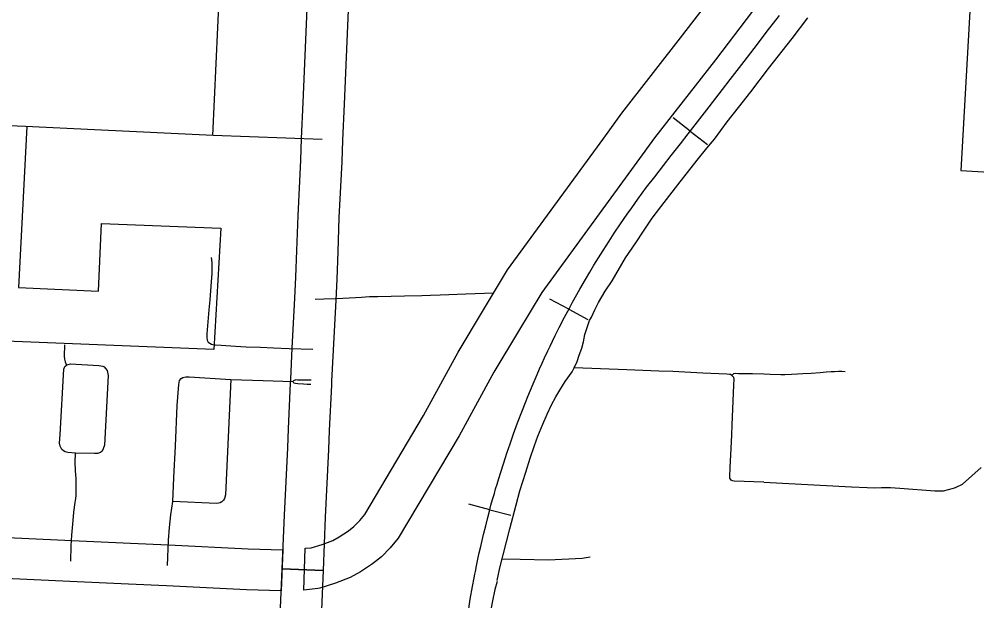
# Model space of a CAD drawing. Extents: x 653372 to 905732, y 627442 to 787275.
# Drawn here: x 687453 to 693304, y 742323 to 745880 of the extents above; entities that cross this region are included whole.
import ezdxf

# ---------------------------------------------------------------- set-up
doc = ezdxf.new("R2010")
doc.units = 0
for name, color, linetype in [('10', 7, 'Continuous'), ('15', 7, 'Continuous'), ('33', 7, 'Continuous'), ('34', 7, 'Continuous'), ('40', 7, 'Continuous'), ('6', 7, 'Continuous')]:
    doc.layers.add(name, color=color, linetype=linetype)

msp = doc.modelspace()

# ---------------------------------------------------------------- linework, layer by layer
at = {"layer": '10'}
for points in [[(686765.2, 742627.9), (686828.5, 742661.2), (686897.9, 742687.9), (686969.1, 742707.7), (687033.5, 742718.9), (687105.4, 742723.3), (687205, 742717.9), (687774.7, 742691.8), (688133.4, 742675.9), (688366.1, 742665.1), (688852.7, 742641.2), (689064.6, 742634.8), (689054.1, 742385)], [(689052.3, 736132.5), (688803.8, 736139.7), (688828.2, 736620.5), (688849, 737224.5), (688851.6, 737315.4), (688880.9, 738009.3), (688893, 738325.1), (688895.4, 738407), (688911.5, 738804.9), (688942.3, 739674.4), (688946.8, 739811.1), (688947.2, 739871.6), (688950.9, 740072.6), (688961.6, 740375), (688992.4, 741097), (689032.2, 741848.1), (689059.6, 742519.4)], [(689059.6, 742519.4), (689309.4, 742508.7), (689281.9, 741836), (689242.2, 741085.1), (689211.4, 740365.2), (689200.8, 740065.9), (689197.2, 739868.5), (689196.7, 739806.2), (689192.2, 739665.9), (689161.3, 738795.5), (689145.3, 738398.4), (689142.9, 738316.6), (689130.6, 737999.2), (689101.4, 737306.6), (689098.8, 737216.6), (689078, 736609.9), (689054.8, 736153.7)], [(689054.1, 742385), (688842.8, 742391.4), (688354.2, 742415.4), (688122.1, 742426.1), (687763.5, 742442), (687192.5, 742468.2), (687106.2, 742472.9), (687062.6, 742470.2), (687024.2, 742463.5), (686976.5, 742450.2), (686912.5, 742425.7)]]:
    msp.add_lwpolyline(points, dxfattribs=at)
at = {"layer": '15'}
for points in [[(690135.7, 743844.7), (690289.8, 744101.9), (690437.4, 744346.9), (691024.6, 745152.6), (691135.2, 745305.1), (691508.8, 745784.9), (691735.9, 746080.8), (692567.3, 747162.9), (693125.3, 747883.4), (693186.7, 747758.5), (693255.3, 747643)], [(693255.3, 747643), (692765.2, 747010.2), (691934.1, 745928.5), (691706.5, 745632), (691335.1, 745154.9), (691226.9, 745005.6), (690645.9, 744208.4), (690504.1, 743973.1), (690352.8, 743720.6)], [(689309.4, 742508.7), (689059.6, 742519.4), (689073.7, 742847.4), (689093.9, 743259), (689098, 743375.2), (689110.9, 743654.5), (689112.1, 743678.6), (689121.4, 743868.2), (689137.5, 744174.4), (689144.4, 744301.8), (689150.1, 744465.2), (689157.2, 744676.8), (689173.9, 745018.4), (689178.6, 745149.3), (689188.4, 745370.5), (689213.6, 745945.1)], [(689463.4, 745935), (689438.2, 745359.4), (689428.4, 745139.3), (689423.6, 745007.8), (689407, 744666.5), (689399.9, 744456.6), (689394.1, 744290.7), (689387.1, 744161.1), (689371.1, 743855.6), (689361.8, 743665.8), (689360.5, 743642.1), (689347.8, 743365), (689343.7, 743248.4), (689323.4, 742836), (689309.4, 742508.7)], [(689192.5, 742388.1), (689200.2, 742644.5), (689236.4, 742646.7), (689304.1, 742668.1), (689368.9, 742692.3), (689408.9, 742715.2), (689465.1, 742751.4), (689498.2, 742778.5), (689534.6, 742814.9), (689564.4, 742851.3), (689924.2, 743456.5), (690135.7, 743844.7)], [(690352.8, 743720.6), (690141.4, 743332.8), (689769.6, 742707.3), (689720.2, 742647), (689666.2, 742592.9), (689612.3, 742548.9), (689538.8, 742501.4), (689475.2, 742465.2), (689385.6, 742431.8), (689290.5, 742401.5), (689276.9, 742399.8), (689192.5, 742388.1)]]:
    msp.add_lwpolyline(points, dxfattribs=at)
at = {"layer": '33'}
for points in [[(690374.3, 742447.4), (690390.2, 742525.7), (690451.5, 742764.4), (690488.6, 742910.5), (690511, 742996.4), (690548, 743110.5), (690575.5, 743195), (690602.1, 743272.7), (690621.9, 743331.1), (690653.2, 743404.6), (690679, 743465.4), (690705.9, 743522.3), (690732, 743570.8), (690756.9, 743610.8), (690788.5, 743664.4), (690832.1, 743722.6), (690842.9, 743747.3), (690863.1, 743787), (690873.5, 743825.1), (690890, 743867.7), (690901.1, 743907.5), (690909.9, 743951), (690919.4, 743982), (690929.7, 744012.4), (690938.5, 744037.6), (690949.5, 744058.8), (690969.6, 744101.9), (690993.2, 744146.5), (691033.6, 744216.4), (691075.1, 744279.9), (691158, 744420.9), (691219.7, 744512.9), (691271.3, 744589.8), (691321.4, 744662.3), (691373.3, 744732.5), (691462.8, 744848), (691528.9, 744932.1), (691604.5, 745027.1), (691653.7, 745090.9), (691701.2, 745146), (691779.5, 745251.3), (691847.2, 745339.4), (691922.8, 745436.4), (692031.7, 745579), (692175.5, 745762.6), (692270.7, 745888.2)], [(689303.5, 745144.3), (688638, 745169.4), (687912.8, 745202.9), (687491.1, 745224.5), (687140, 745237.8)], [(689262.3, 744167.8), (689313.8, 744169.9), (689385.7, 744172.8), (689431.4, 744175), (689507.6, 744178.6), (689543.9, 744180.4), (689594, 744183.2), (689645.4, 744183.8), (689807.6, 744187.7), (689913.5, 744191), (689966.5, 744192.3), (690024.5, 744193.5), (690182.3, 744199.6), (690353.3, 744207.3)], [(687730.5, 743889.6), (687728.4, 743818.4), (687729.6, 743801.8), (687733.2, 743785.2), (687741.7, 743763.5)], [(687797.2, 743226.3), (687749.7, 743229.8), (687733.3, 743235.2), (687723.5, 743240.5), (687713.8, 743248.2), (687706.7, 743260.1), (687703.6, 743268.4), (687699.2, 743286.8), (687704.1, 743339.7), (687725.2, 743740), (687732.4, 743757.2), (687741.7, 743763.5), (687752.6, 743769), (687767.6, 743772.7), (687940.4, 743763.3), (687964.3, 743757.6), (687972.4, 743753.3), (687981.3, 743744.7), (687990, 743731.2), (687993.8, 743721.1), (687996.5, 743701.2), (687973.8, 743274.3), (687967.3, 743252.2), (687960.3, 743239.1), (687950.1, 743230.3), (687932.5, 743224.2), (687913.5, 743224), (687797.2, 743226.3)], [(692001.9, 743048.8), (691820.8, 743056.1), (691811.8, 743057.5), (691803.8, 743061.6), (691798.5, 743067.6), (691795.2, 743074), (691794.3, 743082.6), (691796.8, 743139.3), (691803.8, 743254.4), (691807, 743338), (691808.5, 743399.8), (691819.6, 743641.3), (691820.8, 743678.6), (691819.1, 743688.4), (691814.6, 743693.9), (691807.5, 743701.5), (691799.4, 743706.8), (691793.6, 743708.2), (691776.9, 743708.7), (691629.9, 743715.4), (691447.7, 743724.8), (691361.8, 743728.6), (691165.6, 743736.4), (690843.7, 743748.8)], [(688360.2, 742540.2), (688364.8, 742695.3), (688370.9, 742770.9), (688378.8, 742850.1), (688391.5, 742930.8), (688393.9, 742977.8), (688397.8, 743076.7), (688407.3, 743268.6), (688419.4, 743516.9), (688428, 743646.2), (688432.5, 743671.3), (688443.1, 743682.2), (688453.6, 743688.4), (688471.4, 743692.6), (688491.1, 743692.9), (688747.3, 743677.7), (688944.3, 743671.2), (689125.7, 743664.1)], [(688747.3, 743677.7), (688713.3, 742970.7), (688708, 742948.4), (688701.2, 742939.2), (688691.5, 742928.3), (688682, 742922), (688670.7, 742920.5), (688659.4, 742919), (688391.5, 742930.8)], [(689237, 743672.2), (689152.7, 743673.6), (689144.1, 743673.9), (689138.5, 743672.9), (689132.6, 743670.6), (689128.3, 743667.9), (689125.7, 743664.1), (689126.2, 743661.1), (689131.1, 743657.3), (689140.4, 743653.4), (689155.4, 743652.1), (689189.5, 743650.3), (689212.1, 743648.7), (689235.7, 743648.3)], [(691807.5, 743701.5), (691813.6, 743707.2), (691820.4, 743713.2), (691826.7, 743716.1), (691848.1, 743714.3), (691934.4, 743712.9), (692003.2, 743711.2), (692041.3, 743708.9), (692105.6, 743707.4), (692132, 743708.1), (692171.4, 743709.7), (692207.6, 743711.7), (692241.1, 743713.4), (692291.8, 743716.2), (692346.5, 743719.6), (692384.3, 743722.8), (692413.5, 743725), (692435.4, 743726.3), (692458.4, 743727.5), (692479, 743726.9), (692499.9, 743725.1)], [(687769.1, 742566.9), (687771, 742658.8), (687775.5, 742724.5), (687783.2, 742814.6), (687787.6, 742865), (687796, 742925.4), (687798.8, 742948.5), (687800.6, 742968.3), (687801.2, 742986.5), (687800.8, 743017.2), (687800.4, 743070.2), (687797.3, 743119.6), (687795.9, 743170.8), (687797.2, 743226.3)], [(692001.9, 743048.8), (692538.3, 743021.2), (692633.8, 743016.6), (692678.2, 743014.7), (692721.6, 743015.7), (692777.2, 743015.7), (692833.8, 743011.7), (693046.9, 742996.2), (693101.2, 742996.2), (693161.9, 743011.5), (693173.1, 743016.9)], [(690372.7, 742441.9), (690358.4, 742392.3), (690344.5, 742323.1), (690329.1, 742237.3), (690324.8, 742195.7), (690319.2, 742153.8), (690305.8, 742078.7), (690300.8, 742028.2), (690269.3, 741769.9), (690259.5, 741684), (690241.7, 741541.6), (690223.2, 741426.2), (690209.4, 741327.3), (690182.1, 741154.5)]]:
    msp.add_lwpolyline(points, dxfattribs=at)
at = {"layer": '34'}
for points in [[(688626.1, 744422.9), (688630.1, 744391.9), (688630.1, 744359.4), (688629.5, 744325.1), (688625.5, 744273.1), (688617.4, 744164.8), (688612.1, 744103.6), (688599.8, 743955), (688599.6, 743933.4), (688602.1, 743918.1), (688608.6, 743905.6), (688617.2, 743898), (688627.4, 743893.2), (688635.6, 743891), (688650.8, 743889.1), (688687.1, 743887), (688773.8, 743880.5), (688840, 743877), (688926.9, 743875.4), (689007.5, 743870), (689102.1, 743865.7), (689246.3, 743861.9)], [(693173.1, 743016.9), (693216.1, 743037.5), (693331.2, 743139.3)], [(690404.1, 742579.6), (690514.2, 742578.5), (690687.3, 742574), (690893.8, 742585.2), (690941.1, 742592.5)]]:
    msp.add_lwpolyline(points, dxfattribs=at)
at = {"layer": '40'}
for p, q in [((691553.4, 745194.8), (691449.3, 745275.9)), ((691553.4, 745194.8), (691657.6, 745113.7)), ((690811.2, 744105.9), (690694.9, 744168.4)), ((690811.2, 744105.9), (690927.4, 744043.3)), ((690328.3, 742880.5), (690200.6, 742913.6)), ((690328.3, 742880.5), (690456.1, 742847.4))]:
    msp.add_line(p, q, dxfattribs=at)
for points in [[(690195.5, 742245.3), (690209.3, 742333.5), (690222.8, 742411), (690233.3, 742463.5), (690237.5, 742485.6), (690240.3, 742502.2), (690246.9, 742537.8), (690255, 742578.6), (690264.2, 742616), (690272.7, 742655.2), (690290.3, 742728), (690303.9, 742781.9), (690315.6, 742832.1), (690325.8, 742870.7), (690335.5, 742908.1), (690345.5, 742942.5), (690356.5, 742980.2), (690364.2, 743008.7), (690372.7, 743036.7), (690376.8, 743051.2), (690392.9, 743103.3), (690413.2, 743166.5), (690432.1, 743225.9), (690451.9, 743283.9), (690473.3, 743343.8), (690498.1, 743412.4), (690528.6, 743489.8), (690546.3, 743535.1), (690561.1, 743572.3), (690592.5, 743650.9), (690617.3, 743707.1), (690632.5, 743742.6), (690647.6, 743775.6), (690663.2, 743810.2), (690683.3, 743852), (690696.6, 743880.3), (690710.7, 743910.2), (690728.5, 743944.8), (690753.1, 743995), (690785.8, 744058.7), (690814.8, 744112.6), (690834.7, 744149.6), (690878.6, 744228.7), (690913.3, 744288.1), (690939.5, 744333.5), (690964.3, 744375.1), (690992.1, 744420.7), (691020.4, 744466), (691056.8, 744521.9), (691089.1, 744571), (691127.6, 744628.9), (691167.9, 744687.2), (691196, 744726.8), (691233.5, 744778.8), (691286.2, 744851.7), (691336.1, 744915.7), (691389.9, 744985.1), (691437.1, 745045.4), (691493.6, 745118.1), (691540.8, 745178.6), (691669.4, 745343.8), (691750, 745449.3), (691797.5, 745510), (691883.4, 745620.8), (691964, 745727.1), (692017.9, 745797.4), (692098.9, 745901.5)], [(690233.3, 742463.5), (690237.5, 742485.6), (690240.3, 742502.2), (690246.9, 742537.8), (690255, 742578.6), (690264.2, 742616), (690272.7, 742655.2), (690290.3, 742728), (690303.9, 742781.9), (690315.6, 742832.1), (690325.8, 742870.7), (690335.5, 742908.1), (690345.5, 742942.5), (690356.5, 742980.2), (690364.2, 743008.7), (690372.7, 743036.7), (690376.8, 743051.2), (690392.9, 743103.3), (690413.2, 743166.5), (690432.1, 743225.9), (690451.9, 743283.9), (690473.3, 743343.8), (690498.1, 743412.4), (690528.6, 743489.8), (690546.3, 743535.1), (690561.1, 743572.3), (690592.5, 743650.9), (690617.3, 743707.1), (690632.5, 743742.6), (690647.6, 743775.6), (690663.2, 743810.2), (690683.3, 743852), (690696.6, 743880.3), (690710.7, 743910.2), (690728.5, 743944.8), (690753.1, 743995), (690785.8, 744058.7), (690814.8, 744112.6), (690834.7, 744149.6), (690878.6, 744228.7), (690913.3, 744288.1), (690939.5, 744333.5), (690964.3, 744375.1), (690992.1, 744420.7), (691020.4, 744466), (691056.8, 744521.9), (691089.1, 744571), (691127.6, 744628.9), (691167.9, 744687.2), (691196, 744726.8), (691233.5, 744778.8), (691286.2, 744851.7), (691336.1, 744915.7), (691389.9, 744985.1), (691437.1, 745045.4), (691493.6, 745118.1), (691540.8, 745178.6), (691669.4, 745343.8), (691750, 745449.3), (691797.5, 745510), (691883.4, 745620.8), (691964, 745727.1), (692017.9, 745797.4), (692098.9, 745901.5)], [(689608.9, 737652), (689633.1, 737841.3), (689663.7, 738084.4), (689696.7, 738339.5), (689701.4, 738379.8), (689721.7, 738550.8), (689747.8, 738760.6), (689800.5, 739168.6), (689831.5, 739408.8), (689882.5, 739809.8), (689928.9, 740176.4), (689952.7, 740360.5), (689987.8, 740637.8), (690025.4, 740929.5), (690043.4, 741055.1), (690072.9, 741296.2), (690121, 741666.8), (690170.8, 742061.8), (690182.8, 742160.1), (690195.5, 742245.3), (690209.3, 742333.5), (690222.8, 742411), (690233.3, 742463.5)]]:
    msp.add_lwpolyline(points, dxfattribs=at)
at = {"layer": '6'}
for points in [[(688755.9, 747811), (688634.6, 745169.5)], [(693270.6, 746109.2), (693205.7, 744955.5), (694490.4, 744879.9), (694421.7, 743192.3)], [(687500.4, 745224.1), (687448.2, 744239.1), (687937.7, 744216.6), (687956.8, 744630.7), (688684.8, 744601.9), (688643.4, 743859.8), (687267.1, 743916.1), (685536.4, 744005.3), (685290.2, 744026.4), (683991.4, 744070.3)]]:
    msp.add_lwpolyline(points, dxfattribs=at)

doc.saveas('drawing.dxf')
